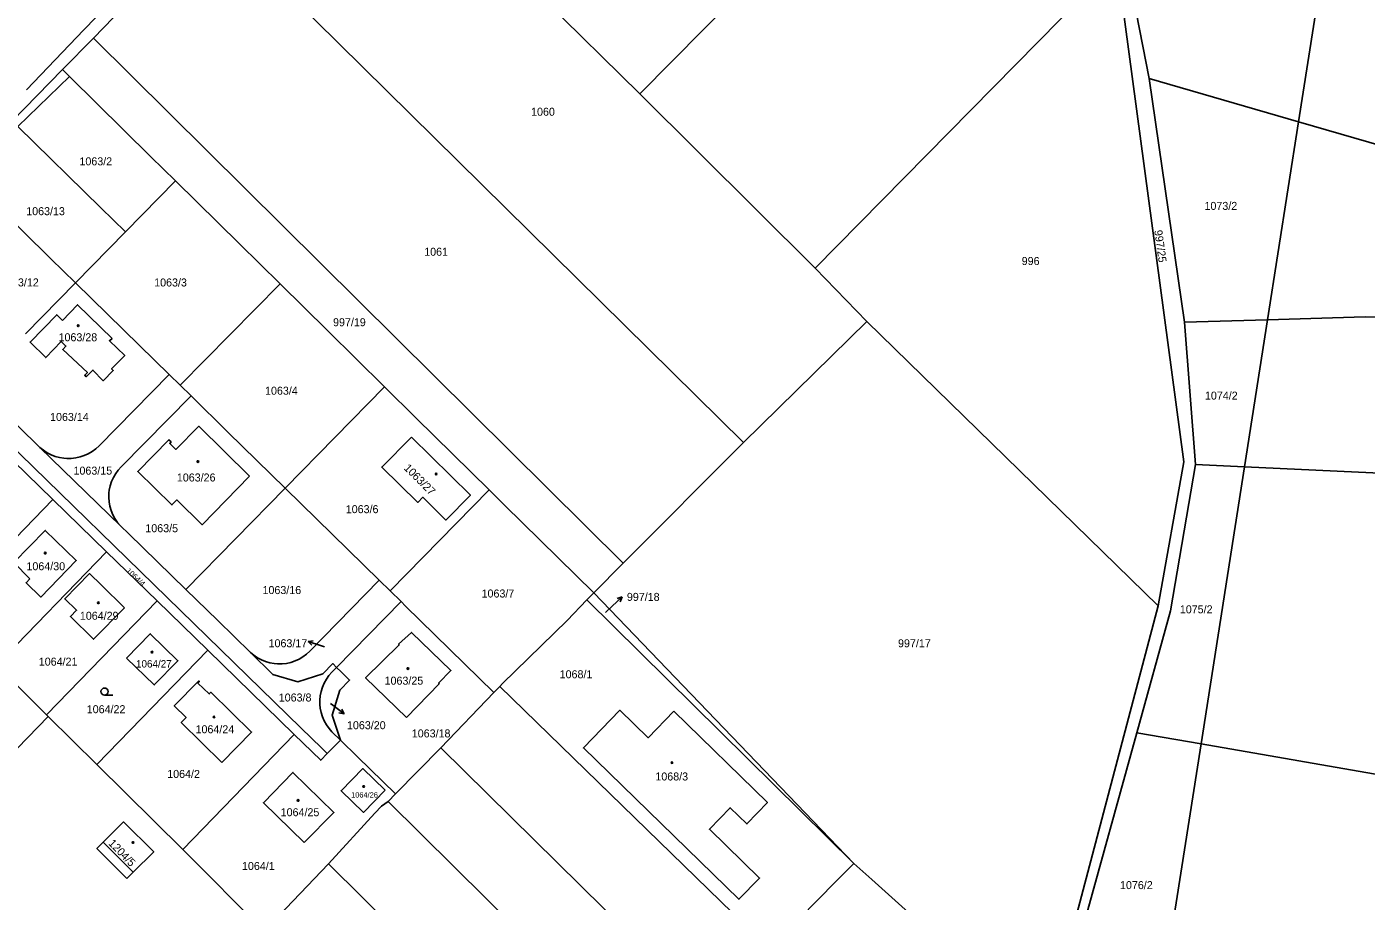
# Model space of a CAD drawing. Extents: x -724107 to -720612, y -1045267 to -1038441.
# Drawn here: x -721950.5 to -721665.9, y -1043768.5 to -1043582.7 of the extents above; entities that cross this region are included whole.
import ezdxf

# ---------------------------------------------------------------- set-up
doc = ezdxf.new("R2010")
doc.units = 0
for name, color, linetype in [('Hranice parcel', 7, 'Continuous'), ('Parcelní čísla', 7, 'Continuous'), ('Pop  PČ popisy', 7, 'Continuous'), ('Vnitřní kresba', 7, 'Continuous'), ('Značky budov', 7, 'Continuous'), ('Značky kultur', 7, 'Continuous')]:
    doc.layers.add(name, color=color, linetype=linetype)

msp = doc.modelspace()

# ---------------------------------------------------------------- linework, layer by layer
at = {"layer": 'Hranice parcel'}
for p, q in [((-721731.1, -1043506.58), (-721820.2, -1043597.02)), ((-721726.52, -1043519.19), (-721712.01, -1043593.71)), ((-721669.75, -1043535.69), (-721680.28, -1043602.91)), ((-721911.47, -1043559.37), (-721936.33, -1043585.13)), ((-721911.47, -1043559.37), (-721798.17, -1043671.07)), ((-721718.83, -1043568.91), (-721782.96, -1043634.06)), ((-721820.2, -1043597.02), (-721840.58, -1043576.95)), ((-721936.33, -1043585.13), (-721942.9, -1043591.85)), ((-721823.75, -1043696.69), (-721936.33, -1043585.13)), ((-721941.4, -1043593.32), (-721952.36, -1043603.93)), ((-721942.9, -1043591.85), (-721941.4, -1043593.32)), ((-721712.01, -1043593.71), (-721680.28, -1043602.91)), ((-721712.01, -1043593.71), (-721704.51, -1043645.49)), ((-721820.2, -1043597.02), (-721782.96, -1043634.06)), ((-721680.28, -1043602.91), (-721686.87, -1043644.98)), ((-721680.28, -1043602.91), (-721525.56, -1043647.7)), ((-721929.51, -1043626.31), (-721918.9, -1043615.48)), ((-721929.51, -1043626.31), (-721940.12, -1043637.15)), ((-721782.96, -1043634.06), (-721771.99, -1043645.39)), ((-721950.74, -1043647.98), (-721940.12, -1043637.15)), ((-721917.91, -1043658.9), (-721896.68, -1043637.37)), ((-721704.51, -1043645.49), (-721686.87, -1043644.98)), ((-721686.87, -1043644.98), (-721691.76, -1043676.23)), ((-721771.99, -1043645.39), (-721798.17, -1043671.07)), ((-721771.99, -1043645.39), (-721710.11, -1043705.76)), ((-721704.51, -1043645.49), (-721702.12, -1043675.75)), ((-721935.14, -1043671.75), (-721920.23, -1043656.63)), ((-721920.23, -1043656.63), (-721917.91, -1043658.9)), ((-721947.69, -1043672.11), (-721961.35, -1043658.81)), ((-721917.91, -1043658.9), (-721915.59, -1043661.18)), ((-721895.56, -1043680.8), (-721874.47, -1043659.25)), ((-721915.59, -1043661.18), (-721930.41, -1043676.21)), ((-721930.6, -1043688.76), (-721947.69, -1043672.11)), ((-721798.17, -1043671.07), (-721823.75, -1043696.69)), ((-721702.12, -1043675.75), (-721691.76, -1043676.23)), ((-721691.76, -1043676.23), (-721700.98, -1043735.11)), ((-721916.66, -1043702.34), (-721895.56, -1043680.8)), ((-721873.29, -1043702.62), (-721852.25, -1043681.13)), ((-721968.21, -1043707.12), (-721944.93, -1043683.18)), ((-721944.93, -1043683.18), (-721933.54, -1043694.28)), ((-721956.9, -1043718.38), (-721933.54, -1043694.28)), ((-721933.54, -1043694.28), (-721922.79, -1043704.74)), ((-721823.75, -1043696.69), (-721830.03, -1043703.02)), ((-721890.35, -1043715.39), (-721875.61, -1043700.34)), ((-721875.61, -1043700.34), (-721873.29, -1043702.62)), ((-721946.27, -1043728.96), (-721922.79, -1043704.74)), ((-721922.79, -1043704.74), (-721912.05, -1043715.21)), ((-721884.65, -1043718.86), (-721870.96, -1043704.89)), ((-721873.29, -1043702.62), (-721870.96, -1043704.89)), ((-721830.03, -1043703.02), (-721831.5, -1043704.53)), ((-721831.5, -1043704.53), (-721774.74, -1043760.5)), ((-721830.03, -1043703.02), (-721774.74, -1043760.5)), ((-721734.15, -1043796.98), (-721710.11, -1043705.76)), ((-721912.05, -1043715.21), (-721935.57, -1043739.48)), ((-721893.64, -1043733.14), (-721912.05, -1043715.21)), ((-721946.27, -1043728.96), (-721956.9, -1043718.38)), ((-721885.65, -1043719.89), (-721884.65, -1043718.86)), ((-721851.22, -1043724.23), (-721862.52, -1043735.98)), ((-721849.95, -1043722.9), (-721851.22, -1043724.23)), ((-721945.92, -1043729.31), (-721971, -1043755.1)), ((-721945.92, -1043729.31), (-721946.27, -1043728.96)), ((-721935.57, -1043739.48), (-721945.92, -1043729.31)), ((-721893.64, -1043733.14), (-721917.33, -1043757.59)), ((-721883.85, -1043734.29), (-721885.64, -1043732.54)), ((-721714.62, -1043732.74), (-721731.09, -1043792.32)), ((-721714.62, -1043732.74), (-721700.98, -1043735.11)), ((-721883.85, -1043734.29), (-721886.64, -1043737.17)), ((-721862.52, -1043735.98), (-721872.12, -1043745.72)), ((-721747.78, -1043848.95), (-721862.52, -1043735.98)), ((-721700.98, -1043735.11), (-721554, -1043760.64)), ((-721935.57, -1043739.48), (-721917.33, -1043757.59)), ((-721872.12, -1043745.72), (-721873.71, -1043747.33)), ((-721873.71, -1043747.33), (-721839.05, -1043781.64)), ((-721917.33, -1043757.59), (-721900.1, -1043774.83)), ((-721898.45, -1043773.22), (-721886.35, -1043760.59)), ((-721851.42, -1043795.16), (-721886.35, -1043760.59))]:
    msp.add_line(p, q, dxfattribs=at)
for points in [[(-721950.54, -1043596.16), (-721938.37, -1043583.37), (-721925.78, -1043570.38)], [(-721710.11, -1043705.76), (-721704.61, -1043675.18), (-721718.83, -1043568.91)], [(-721985.48, -1043635.3), (-721961.81, -1043611.15), (-721942.9, -1043591.85)], [(-721941.4, -1043593.32), (-721924.11, -1043610.35), (-721918.9, -1043615.48)], [(-721952.36, -1043603.93), (-721934.73, -1043621.19), (-721929.51, -1043626.31)], [(-721940.12, -1043637.15), (-721945.35, -1043632.03), (-721963.26, -1043614.48)], [(-721918.9, -1043615.48), (-721905.32, -1043628.86), (-721896.68, -1043637.37)], [(-721940.12, -1043637.15), (-721926.51, -1043650.48), (-721920.23, -1043656.63)], [(-721896.68, -1043637.37), (-721886.54, -1043647.36), (-721874.47, -1043659.25)], [(-721942.92, -1043645.12), (-721939.69, -1043641.81), (-721932.38, -1043648.94), (-721932.94, -1043649.47), (-721929.68, -1043652.62), (-721932.47, -1043655.45), (-721932.11, -1043655.74), (-721934.29, -1043657.97), (-721936.45, -1043655.68), (-721937.84, -1043657.09), (-721938.16, -1043656.75), (-721937.61, -1043656.23), (-721942.84, -1043651.28), (-721942.16, -1043650.57), (-721943.16, -1043649.6), (-721946.46, -1043653.02), (-721949.79, -1043649.73), (-721944.12, -1043643.94), (-721942.92, -1043645.12)], [(-721686.87, -1043644.98), (-721666.1, -1043644.37), (-721619.03, -1043645.92), (-721525.56, -1043647.7)], [(-721886.64, -1043737.17), (-721887.79, -1043736.05), (-721892.24, -1043731.71), (-721980.4, -1043645.84)], [(-721874.47, -1043659.25), (-721867.75, -1043665.87), (-721852.25, -1043681.13)], [(-721915.59, -1043661.18), (-721907.67, -1043668.94), (-721895.56, -1043680.8)], [(-721903.13, -1043678.25), (-721913.24, -1043688.55), (-721918.6, -1043683.27), (-721919.64, -1043684.35), (-721926.9, -1043677.24), (-721920.27, -1043670.49), (-721919.83, -1043670.94), (-721920.12, -1043671.26), (-721918.79, -1043672.53), (-721913.95, -1043667.61), (-721903.13, -1043678.25)], [(-721868.76, -1043669.92), (-721856.21, -1043682.29), (-721861.41, -1043687.55), (-721866.33, -1043682.71), (-721867.42, -1043683.8), (-721875.05, -1043676.29), (-721868.76, -1043669.92)], [(-721956.31, -1043672.09), (-721956.06, -1043672.33), (-721944.93, -1043683.18)], [(-721947.69, -1043672.11), (-721946.96, -1043672.71), (-721946.17, -1043673.24), (-721945.33, -1043673.68), (-721944.45, -1043674.02), (-721943.53, -1043674.28), (-721942.6, -1043674.43), (-721941.98, -1043674.48), (-721941.04, -1043674.47), (-721940.09, -1043674.36), (-721939.17, -1043674.15), (-721938.27, -1043673.85), (-721937.41, -1043673.45), (-721936.59, -1043672.96), (-721935.83, -1043672.4), (-721935.14, -1043671.75)], [(-721930.41, -1043676.21), (-721931.05, -1043676.92), (-721931.6, -1043677.68), (-721932.08, -1043678.51), (-721932.46, -1043679.37), (-721932.75, -1043680.28), (-721932.95, -1043681.21), (-721933.02, -1043681.79), (-721933.05, -1043682.74), (-721932.98, -1043683.69), (-721932.82, -1043684.62), (-721932.55, -1043685.54), (-721932.2, -1043686.41), (-721931.75, -1043687.25), (-721931.21, -1043688.04), (-721930.6, -1043688.76)], [(-721702.12, -1043675.75), (-721707.46, -1043706.82), (-721714.62, -1043732.74)], [(-721691.76, -1043676.23), (-721602.38, -1043680.4), (-721533.04, -1043680.01), (-721519.29, -1043680.79)], [(-721895.56, -1043680.8), (-721888.83, -1043687.39), (-721875.61, -1043700.34)], [(-721852.25, -1043681.13), (-721848.96, -1043684.37), (-721830.03, -1043703.02)], [(-721949.82, -1043700.06), (-721953.22, -1043696.6), (-721946.55, -1043689.75), (-721939.97, -1043696.18), (-721947.5, -1043703.92), (-721950.64, -1043700.89), (-721949.82, -1043700.06)], [(-721930.6, -1043688.76), (-721928.8, -1043690.51), (-721916.66, -1043702.34)], [(-721929.74, -1043706.19), (-721936.32, -1043712.89), (-721941.22, -1043708.04), (-721939.91, -1043706.72), (-721942.41, -1043704.3), (-721937.14, -1043698.91), (-721934.64, -1043701.38), (-721929.74, -1043706.19)], [(-721902.97, -1043715.67), (-721909.91, -1043708.91), (-721916.66, -1043702.34)], [(-721870.96, -1043704.89), (-721870, -1043705.83), (-721851.22, -1043724.23)], [(-721831.5, -1043704.53), (-721835.68, -1043708.91), (-721849.43, -1043722.29), (-721849.95, -1043722.9)], [(-721929.28, -1043716.87), (-721924.24, -1043711.71), (-721918.38, -1043717.45), (-721923.41, -1043722.6), (-721929.28, -1043716.87)], [(-721869.8, -1043729.53), (-721878.48, -1043721.09), (-721871.34, -1043714.07), (-721871.48, -1043713.93), (-721868.76, -1043711.43), (-721860.38, -1043719.53), (-721862.98, -1043722.2), (-721862.84, -1043722.34), (-721869.8, -1043729.53)], [(-721902.97, -1043715.67), (-721902.25, -1043716.28), (-721901.46, -1043716.82), (-721900.63, -1043717.27), (-721899.75, -1043717.62), (-721898.84, -1043717.89), (-721897.91, -1043718.05), (-721897.19, -1043718.11), (-721896.24, -1043718.1), (-721895.3, -1043718), (-721894.38, -1043717.79), (-721893.48, -1043717.48), (-721892.62, -1043717.09), (-721891.8, -1043716.6), (-721891.05, -1043716.04), (-721890.35, -1043715.39)], [(-721884.65, -1043718.86), (-721885.48, -1043718.05), (-721887.58, -1043720.2), (-721892.86, -1043721.92), (-721898.18, -1043720.34), (-721902.97, -1043715.67)], [(-721884.65, -1043718.86), (-721883.69, -1043719.79), (-721881.9, -1043721.54), (-721883.99, -1043723.68), (-721885.57, -1043729.01), (-721883.85, -1043734.29)], [(-721909.01, -1043739.05), (-721917.68, -1043730.59), (-721916.64, -1043729.52), (-721919.14, -1043727.03), (-721913.96, -1043721.73), (-721913.8, -1043721.86), (-721914.16, -1043722.18), (-721911.72, -1043724.48), (-721911.4, -1043724.15), (-721902.71, -1043732.62), (-721909.01, -1043739.05)], [(-721885.64, -1043732.54), (-721886.27, -1043731.83), (-721886.83, -1043731.07), (-721887.3, -1043730.24), (-721887.68, -1043729.37), (-721887.96, -1043728.47), (-721888.15, -1043727.54), (-721888.23, -1043726.78), (-721888.24, -1043725.84), (-721888.15, -1043724.89), (-721887.96, -1043723.96), (-721887.68, -1043723.06), (-721887.3, -1043722.19), (-721886.83, -1043721.37), (-721886.28, -1043720.6), (-721885.65, -1043719.89)], [(-721743.34, -1043827.29), (-721792.66, -1043778.65), (-721849.95, -1043722.9)], [(-721813.03, -1043728.18), (-721793.11, -1043747.57), (-721797.48, -1043752.11), (-721801.04, -1043748.67), (-721805.43, -1043753.25), (-721794.79, -1043763.63), (-721799.16, -1043768.12), (-721832.21, -1043735.96), (-721824.44, -1043727.97), (-721818.46, -1043733.82), (-721813.03, -1043728.18)], [(-721886.64, -1043737.17), (-721888.03, -1043738.6), (-721893.64, -1043733.14)], [(-721872.12, -1043745.72), (-721880.18, -1043737.87), (-721883.85, -1043734.29)], [(-721700.98, -1043735.11), (-721707.82, -1043778.8), (-721718.77, -1043796.29)], [(-721891.52, -1043756.1), (-721900.21, -1043747.64), (-721893.93, -1043741.19), (-721885.24, -1043749.66), (-721891.52, -1043756.1)], [(-721874.36, -1043744.96), (-721878.97, -1043749.69), (-721883.69, -1043745.09), (-721879.09, -1043740.37), (-721874.36, -1043744.96)], [(-721886.35, -1043760.59), (-721876.5, -1043749.84), (-721875.15, -1043748.36), (-721873.71, -1043747.33)], [(-721929.24, -1043763.75), (-721935.6, -1043757.37), (-721934.24, -1043756.02), (-721929.91, -1043751.7), (-721923.52, -1043758.04), (-721927.88, -1043762.4), (-721929.24, -1043763.75)], [(-721740.98, -1043824.7), (-721790.2, -1043776.16), (-721778.56, -1043764.37), (-721774.74, -1043760.5)], [(-721774.74, -1043760.5), (-721770.94, -1043763.91), (-721734.15, -1043796.98)]]:
    msp.add_lwpolyline(points, dxfattribs=at)
at = {"layer": 'Pop  PČ popisy'}
for p, q in [((-721826.17, -1043705.92), (-721823.97, -1043703.87)), ((-721823.97, -1043703.87), (-721825.05, -1043704.19)), ((-721823.97, -1043703.87), (-721824.37, -1043704.92)), ((-721827.54, -1043707.18), (-721826.17, -1043705.92)), ((-721890.7, -1043713.36), (-721889.6, -1043713.2)), ((-721887.85, -1043714.29), (-721890.7, -1043713.36)), ((-721890.7, -1043713.36), (-721889.91, -1043714.15)), ((-721887.25, -1043714.48), (-721887.85, -1043714.29)), ((-721885.97, -1043726.53), (-721885.45, -1043726.92)), ((-721885.45, -1043726.92), (-721883.05, -1043728.73)), ((-721883.05, -1043728.73), (-721883.55, -1043727.72)), ((-721883.05, -1043728.73), (-721884.15, -1043728.52))]:
    msp.add_line(p, q, dxfattribs=at)
at = {"layer": 'Vnitřní kresba'}
msp.add_line((-721934.24, -1043756.02), (-721927.88, -1043762.4), dxfattribs=at)
at = {"layer": 'Značky budov'}
for centre in [(-721939.56, -1043646.26), (-721914.14, -1043675.12), (-721863.5, -1043677.75), (-721946.58, -1043694.58), (-721935.3, -1043705.14), (-721923.89, -1043715.61), (-721869.51, -1043719.1), (-721910.71, -1043729.4), (-721813.38, -1043739.09), (-721878.92, -1043744.17), (-721892.84, -1043747.13), (-721927.93, -1043756.07)]:
    msp.add_circle(centre, 0.175, dxfattribs=at)
at = {"layer": 'Značky kultur'}
msp.add_line((-721933.97, -1043724.74), (-721932.22, -1043724.74), dxfattribs=at)
msp.add_circle((-721933.97, -1043723.99), 0.75, dxfattribs=at)

# ---------------------------------------------------------------- texts
at = {"layer": 'Parcelní čísla'}
for s, height, p in [('1060', 1.7, (-721843.33, -1043601.64)), ('1063/2', 1.7, (-721939.3, -1043612.18)), ('1063/13', 1.7, (-721950.61, -1043622.77)), ('1073/2', 1.7, (-721700.24, -1043621.65)), ('1061', 1.7, (-721866.04, -1043631.39)), ('996', 1.7, (-721739.08, -1043633.36)), ('1063/12', 1.7, (-721956.16, -1043637.91)), ('1063/3', 1.7, (-721923.42, -1043637.92)), ('997/19', 1.7, (-721885.41, -1043646.37)), ('1063/28', 1.7, (-721943.74, -1043649.56)), ('1063/4', 1.7, (-721899.86, -1043660.92)), ('1074/2', 1.7, (-721700.14, -1043661.96)), ('1063/14', 1.7, (-721945.54, -1043666.5)), ('1063/15', 1.7, (-721940.56, -1043677.9)), ('1063/26', 1.7, (-721918.6, -1043679.36)), ('1063/6', 1.7, (-721882.71, -1043686.09)), ('1063/5', 1.7, (-721925.3, -1043690.14)), ('1064/30', 1.7, (-721950.56, -1043698.22)), ('1063/16', 1.7, (-721900.4, -1043703.28)), ('1063/7', 1.7, (-721853.85, -1043704.01)), ('997/18', 1.7, (-721822.97, -1043704.73)), ('1064/29', 1.7, (-721939.21, -1043708.74)), ('1075/2', 1.7, (-721705.48, -1043707.37)), ('1063/17', 1.7, (-721899.11, -1043714.58)), ('997/17', 1.7, (-721765.36, -1043714.59)), ('1064/21', 1.7, (-721947.94, -1043718.49)), ('1064/27', 1.568, (-721927.28, -1043718.89)), ('1063/25', 1.7, (-721874.46, -1043722.53)), ('1068/1', 1.7, (-721837.26, -1043721.17)), ('1063/8', 1.7, (-721896.95, -1043726.11)), ('1064/22', 1.7, (-721937.75, -1043728.6)), ('1063/20', 1.7, (-721882.45, -1043732)), ('1064/24', 1.7, (-721914.63, -1043732.86)), ('1063/18', 1.7, (-721868.68, -1043733.74)), ('1064/2', 1.7, (-721920.65, -1043742.35)), ('1068/3', 1.7, (-721816.92, -1043742.89)), ('1064/26', 1.139, (-721881.57, -1043746.52)), ('1064/25', 1.7, (-721896.54, -1043750.49)), ('1064/1', 1.7, (-721904.76, -1043761.91)), ('1076/2', 1.7, (-721718.19, -1043765.97))]:
    msp.add_text(s, height=height, dxfattribs=at).set_placement(p)
for s, height, rotation, p in [('997/25', 1.7, 278, (-721710.92, -1043626.04)), ('1063/27', 1.7, 315, (-721870.49, -1043676.62)), ('1064/4', 1.139, 317, (-721929.48, -1043698.45)), ('1204/5', 1.7, 314, (-721933.26, -1043756.35))]:
    msp.add_text(s, height=height, rotation=rotation, dxfattribs=at).set_placement(p)

doc.saveas('drawing.dxf')
